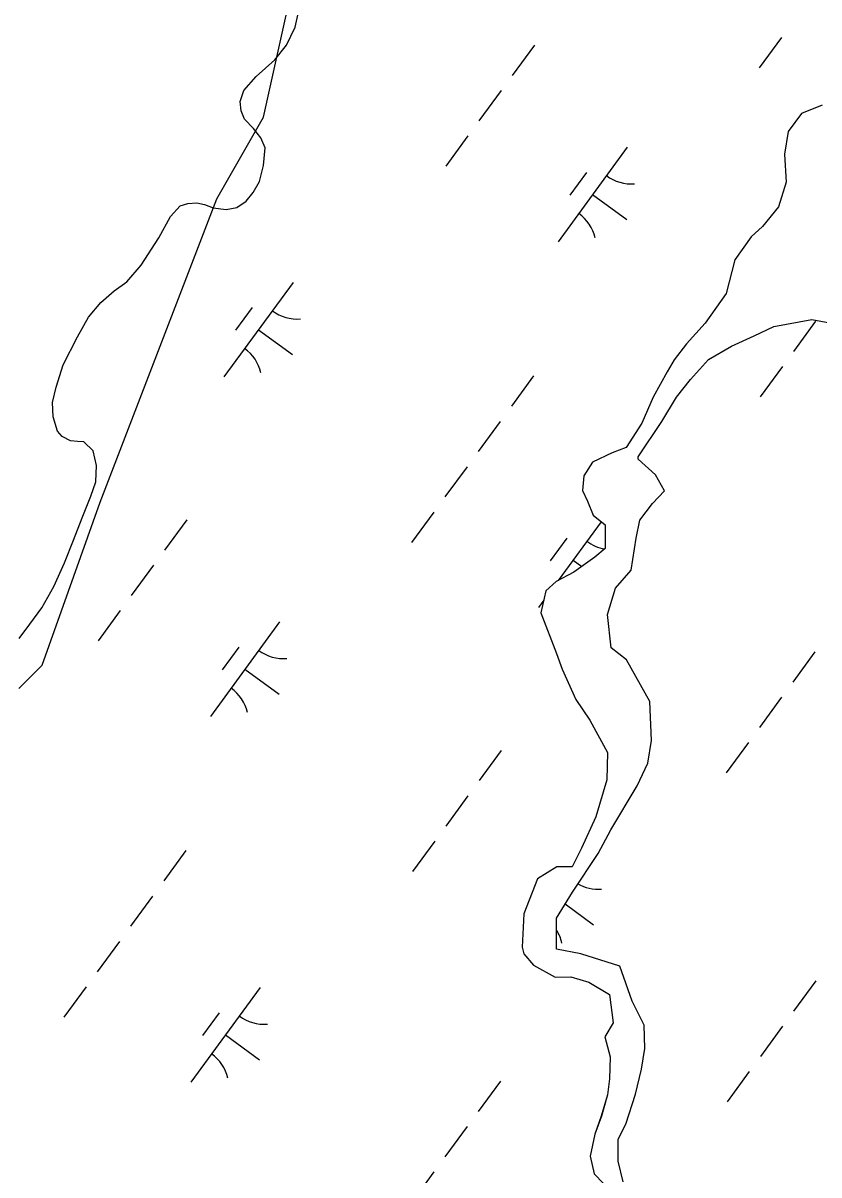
# Model space of a CAD drawing. Extents: x 3905714 to 3926767, y 183354 to 205755.
# Drawn here: x 3910492.9 to 3910832.4, y 190284 to 190775.2 of the extents above; entities that cross this region are included whole.
import ezdxf

# ---------------------------------------------------------------- set-up
doc = ezdxf.new("R2010")
doc.units = 0
doc.layers.add('V-TOPO-SHOR', color=7, linetype='Continuous')
doc.layers.add('V-WETL-SWMP', color=7, linetype='Continuous')

msp = doc.modelspace()

# ---------------------------------------------------------------- linework, layer by layer
at = {"layer": 'V-TOPO-SHOR'}
for points in [[(3910491.21, 190512.7), (3910495.78, 190518.81), (3910500.9, 190525.89), (3910506.02, 190534.93), (3910510.59, 190545.06), (3910514.46, 190554.64), (3910518.19, 190564.23), (3910521.78, 190573.39), (3910524, 190579.5), (3910524.26, 190586.58), (3910522.86, 190592.82), (3910518.83, 190596.57), (3910516.2, 190596.84), (3910513.14, 190597.11), (3910509.53, 190598.91), (3910507.58, 190601.13), (3910505.77, 190607.23), (3910505.48, 190613.34), (3910507, 190620), (3910510.04, 190629.44), (3910516.12, 190641.39), (3910520.83, 190649.86), (3910526.1, 190656.11), (3910531.78, 190660.98), (3910537.18, 190664.88), (3910543.28, 190671.96), (3910550.89, 190683.63), (3910555.74, 190692.66), (3910559.89, 190697.25), (3910563.22, 190698.22), (3910566.97, 190698.51), (3910570.3, 190697.82), (3910574.05, 190696.44), (3910579.6, 190695.75), (3910584.04, 190696.59), (3910588.06, 190699.23), (3910591.11, 190702.99), (3910593.74, 190707.71), (3910595.53, 190714.51), (3910596.21, 190722.01), (3910594.4, 190726.31), (3910591.21, 190730.19), (3910587.31, 190734.21), (3910585.92, 190737.81), (3910585.5, 190741.7), (3910587.16, 190746.42), (3910592.28, 190752.39), (3910600.32, 190759.48), (3910605.31, 190765.74), (3910609.04, 190773.52), (3910610.69, 190781.15)], [(3910833.79, 190740.15), (3910825.01, 190736.62), (3910819.31, 190728.92), (3910817.79, 190719.26), (3910818.46, 190707.4), (3910815.19, 190696.85), (3910808.39, 190688.5), (3910803.57, 190684.1), (3910796.56, 190674.21), (3910792.85, 190659.93), (3910783.86, 190647.17), (3910775.97, 190638.38), (3910770.71, 190631.56), (3910767.64, 190626.5), (3910761.73, 190615.74), (3910756.92, 190604.53), (3910750.13, 190594.19), (3910744.2, 190591.99), (3910735.86, 190588.02), (3910732.14, 190582.09), (3910731.49, 190575.94), (3910733.69, 190571.33), (3910736.12, 190565.4), (3910741.17, 190561.24), (3910741.19, 190551.14), (3910736.8, 190547.39), (3910727.81, 190541.01), (3910720.35, 190537.05), (3910715.96, 190533.09), (3910713.78, 190523.64), (3910720.4, 190506.3), (3910722.82, 190499.72), (3910728.77, 190486.77), (3910734.72, 190478), (3910742.2, 190464.17), (3910742, 190452.53), (3910737.2, 190436.71), (3910731.07, 190423.31), (3910727.13, 190415.4), (3910720.54, 190415.39), (3910712.42, 190410.32), (3910706.52, 190395.38), (3910705.88, 190381.1), (3910706.54, 190378.25), (3910710.72, 190373.42), (3910719.96, 190368.39), (3910726.54, 190368.4), (3910734.23, 190366.21), (3910743.02, 190360.96), (3910744.58, 190348.88), (3910741.08, 190342.95), (3910743.29, 190334.39), (3910743.08, 190324.94), (3910742.21, 190318.13), (3910739.6, 190309.12), (3910736.75, 190301.43), (3910734.79, 190291.99), (3910736.56, 190284.52), (3910740.52, 190280.36)], [(3910760.27, 190485.94), (3910750.35, 190503.72), (3910743.76, 190508.76), (3910742.2, 190523.03), (3910745.7, 190534.23), (3910752.27, 190541.93), (3910754.45, 190555.55), (3910755.97, 190563.24), (3910761.45, 190570.27), (3910766.49, 190575.77), (3910762.75, 190582.57), (3910755.27, 190589.28), (3910755.27, 190590.16), (3910765.35, 190605.33), (3910771.7, 190615.7), (3910777.62, 190623.14), (3910785.29, 190631.76), (3910795.17, 190637.49), (3910804.82, 190641.89), (3910813.16, 190645.86), (3910829.41, 190648.74), (3910837.1, 190647.43)], [(3910748.95, 190281.03), (3910746.74, 190289.81), (3910746.73, 190299.25), (3910750.01, 190305.63), (3910754.16, 190318.37), (3910756.78, 190329.14), (3910758.08, 190337.92), (3910757.85, 190347.8), (3910752.78, 190358.12), (3910747.49, 190373.04), (3910730.79, 190378.29), (3910720.46, 190380.25), (3910720.44, 190393.43), (3910727.23, 190404.63), (3910738.19, 190421.12), (3910743.66, 190431.23), (3910754.83, 190449.92), (3910759.43, 190459.59), (3910760.95, 190469.25), (3910760.27, 190485.94)]]:
    msp.add_lwpolyline(points, dxfattribs=at)
at = {"layer": 'V-WETL-SWMP'}
for p, q in [((3910595.43, 190735.05), (3910605.37, 190779.8)), ((3910816.44, 190769.09), (3910806.98, 190756.18)), ((3910711.03, 190765.8), (3910701.57, 190752.89)), ((3910696.84, 190746.44), (3910687.39, 190733.53)), ((3910833.79, 190740.15), (3910825.01, 190736.62)), ((3910575.56, 190700.24), (3910595.43, 190735.05)), ((3910825.01, 190736.62), (3910819.31, 190728.92)), ((3910819.31, 190728.92), (3910817.79, 190719.26)), ((3910682.66, 190727.08), (3910673.2, 190714.17)), ((3910750.67, 190722.25), (3910721.12, 190681.91)), ((3910817.79, 190719.26), (3910818.47, 190707.4)), ((3910733.21, 190711.48), (3910726.12, 190701.8)), ((3910818.47, 190707.4), (3910815.19, 190696.85)), ((3910525.86, 190570.96), (3910575.56, 190700.24)), ((3910735.89, 190702.08), (3910750.41, 190691.44)), ((3910815.19, 190696.85), (3910808.39, 190688.5)), ((3910808.39, 190688.5), (3910803.57, 190684.1)), ((3910803.57, 190684.1), (3910796.56, 190674.21)), ((3910796.56, 190674.21), (3910792.85, 190659.92)), ((3910608.13, 190664.63), (3910578.58, 190624.3)), ((3910792.85, 190659.92), (3910783.86, 190647.17)), ((3910590.67, 190653.86), (3910583.58, 190644.18)), ((3910783.86, 190647.17), (3910775.97, 190638.38)), ((3910804.82, 190641.89), (3910813.16, 190645.86)), ((3910813.16, 190645.86), (3910829.41, 190648.74)), ((3910831.02, 190648.13), (3910821.56, 190635.22)), ((3910829.41, 190648.74), (3910837.1, 190647.43)), ((3910593.35, 190644.46), (3910607.87, 190633.83)), ((3910795.17, 190637.48), (3910804.82, 190641.89)), ((3910775.97, 190638.38), (3910770.71, 190631.56)), ((3910785.29, 190631.76), (3910795.17, 190637.48)), ((3910770.71, 190631.56), (3910767.64, 190626.5)), ((3910777.62, 190623.14), (3910785.29, 190631.76)), ((3910767.64, 190626.5), (3910761.73, 190615.73)), ((3910816.84, 190628.77), (3910807.38, 190615.86)), ((3910710.67, 190624.73), (3910701.22, 190611.83)), ((3910771.7, 190615.71), (3910777.62, 190623.14)), ((3910761.73, 190615.73), (3910756.92, 190604.53)), ((3910765.35, 190605.33), (3910771.7, 190615.71)), ((3910696.49, 190605.37), (3910687.03, 190592.47)), ((3910756.92, 190604.53), (3910750.13, 190594.19)), ((3910755.27, 190590.16), (3910765.35, 190605.33)), ((3910744.2, 190591.99), (3910735.86, 190588.02)), ((3910750.13, 190594.19), (3910744.2, 190591.99)), ((3910735.86, 190588.02), (3910732.14, 190582.09)), ((3910755.27, 190589.28), (3910755.27, 190590.16)), ((3910762.75, 190582.57), (3910755.27, 190589.28)), ((3910682.31, 190586.01), (3910672.85, 190573.11)), ((3910732.14, 190582.09), (3910731.49, 190575.94)), ((3910766.49, 190575.77), (3910762.75, 190582.57)), ((3910731.49, 190575.94), (3910733.69, 190571.33)), ((3910761.45, 190570.27), (3910766.49, 190575.77)), ((3910501.01, 190501.35), (3910525.86, 190570.96)), ((3910668.12, 190566.65), (3910658.67, 190553.75)), ((3910733.69, 190571.33), (3910736.12, 190565.4)), ((3910755.97, 190563.24), (3910761.45, 190570.27)), ((3910562.71, 190563.36), (3910553.25, 190550.45)), ((3910739.56, 190562.57), (3910721.18, 190537.49)), ((3910736.12, 190565.4), (3910741.17, 190561.24)), ((3910754.45, 190555.55), (3910755.97, 190563.24)), ((3910741.17, 190561.24), (3910741.19, 190551.14)), ((3910724.85, 190555.56), (3910717.76, 190545.88)), ((3910752.27, 190541.93), (3910754.45, 190555.55)), ((3910736.8, 190547.4), (3910727.81, 190541.01)), ((3910741.19, 190551.14), (3910736.8, 190547.4)), ((3910548.53, 190544), (3910539.07, 190531.09)), ((3910727.53, 190546.16), (3910731.23, 190543.44)), ((3910745.7, 190534.23), (3910752.27, 190541.93)), ((3910720.35, 190537.05), (3910715.96, 190533.09)), ((3910727.81, 190541.01), (3910720.35, 190537.05)), ((3910715.96, 190533.09), (3910713.78, 190523.64)), ((3910742.2, 190523.03), (3910745.7, 190534.23)), ((3910715.05, 190529.12), (3910712.76, 190525.99)), ((3910534.34, 190524.64), (3910524.89, 190511.73)), ((3910713.78, 190523.64), (3910720.4, 190506.3)), ((3910743.76, 190508.76), (3910742.2, 190523.03)), ((3910602.35, 190519.81), (3910572.8, 190479.48)), ((3910584.9, 190509.04), (3910577.81, 190499.36)), ((3910750.36, 190503.71), (3910743.76, 190508.76)), ((3910720.4, 190506.3), (3910722.82, 190499.72)), ((3910760.27, 190485.94), (3910750.36, 190503.71)), ((3910830.67, 190507.07), (3910821.21, 190494.16)), ((3910491.07, 190491.4), (3910501.01, 190501.35)), ((3910587.58, 190499.64), (3910602.1, 190489)), ((3910722.82, 190499.72), (3910728.77, 190486.77)), ((3910728.77, 190486.77), (3910734.72, 190478)), ((3910760.95, 190469.25), (3910760.27, 190485.94)), ((3910816.49, 190487.71), (3910807.03, 190474.8)), ((3910734.72, 190478), (3910742.21, 190464.17)), ((3910759.43, 190459.59), (3910760.95, 190469.25)), ((3910802.3, 190468.35), (3910792.85, 190455.44)), ((3910696.89, 190465.05), (3910687.43, 190452.15)), ((3910742.21, 190464.17), (3910742, 190452.53)), ((3910754.83, 190449.92), (3910759.43, 190459.59)), ((3910742, 190452.53), (3910737.2, 190436.71)), ((3910743.66, 190431.23), (3910754.83, 190449.92)), ((3910682.71, 190445.69), (3910673.25, 190432.79)), ((3910737.2, 190436.71), (3910731.07, 190423.31)), ((3910738.19, 190421.12), (3910743.66, 190431.23)), ((3910668.52, 190426.33), (3910659.07, 190413.43)), ((3910562.36, 190422.3), (3910552.9, 190409.39)), ((3910731.07, 190423.31), (3910727.13, 190415.39)), ((3910727.23, 190404.63), (3910738.19, 190421.12)), ((3910720.54, 190415.39), (3910712.42, 190410.32)), ((3910727.13, 190415.39), (3910720.54, 190415.39)), ((3910712.42, 190410.32), (3910706.52, 190395.38)), ((3910720.44, 190393.42), (3910727.23, 190404.63)), ((3910548.18, 190402.94), (3910538.72, 190390.03)), ((3910724.17, 190399.57), (3910736.28, 190390.7)), ((3910706.52, 190395.38), (3910705.88, 190381.1)), ((3910720.46, 190380.25), (3910720.44, 190393.42)), ((3910533.99, 190383.58), (3910524.54, 190370.67)), ((3910705.88, 190381.1), (3910706.54, 190378.25)), ((3910730.79, 190378.29), (3910720.46, 190380.25)), ((3910706.54, 190378.25), (3910710.72, 190373.42)), ((3910747.49, 190373.04), (3910730.79, 190378.29)), ((3910710.72, 190373.42), (3910719.96, 190368.39)), ((3910752.78, 190358.12), (3910747.49, 190373.04)), ((3910719.96, 190368.39), (3910726.54, 190368.4)), ((3910726.54, 190368.4), (3910734.23, 190366.21)), ((3910734.23, 190366.21), (3910743.03, 190360.96)), ((3910831.07, 190366.75), (3910821.61, 190353.84)), ((3910519.81, 190364.22), (3910510.35, 190351.31)), ((3910593.99, 190363.89), (3910564.44, 190323.55)), ((3910743.03, 190360.96), (3910744.58, 190348.88)), ((3910757.85, 190347.8), (3910752.78, 190358.12)), ((3910576.54, 190353.12), (3910569.45, 190343.44)), ((3910744.58, 190348.88), (3910741.08, 190342.95)), ((3910758.08, 190337.92), (3910757.85, 190347.8)), ((3910816.89, 190347.39), (3910807.43, 190334.48)), ((3910579.22, 190343.72), (3910593.74, 190333.08)), ((3910741.08, 190342.95), (3910743.29, 190334.39)), ((3910756.78, 190329.14), (3910758.08, 190337.92)), ((3910743.29, 190334.39), (3910743.08, 190324.94)), ((3910754.16, 190318.37), (3910756.78, 190329.14)), ((3910802.7, 190328.03), (3910793.25, 190315.12)), ((3910696.54, 190323.99), (3910687.08, 190311.08)), ((3910743.08, 190324.94), (3910742.21, 190318.13)), ((3910742.21, 190318.13), (3910739.59, 190309.12)), ((3910750.01, 190305.63), (3910754.16, 190318.37)), ((3910739.59, 190309.12), (3910736.75, 190301.43)), ((3910682.36, 190304.63), (3910672.9, 190291.72)), ((3910736.75, 190301.43), (3910734.79, 190291.99)), ((3910746.73, 190299.25), (3910750.01, 190305.63)), ((3910746.74, 190289.81), (3910746.73, 190299.25)), ((3910734.79, 190291.99), (3910736.56, 190284.52)), ((3910748.95, 190281.03), (3910746.74, 190289.81)), ((3910668.17, 190285.27), (3910658.72, 190272.36)), ((3910736.56, 190284.52), (3910740.52, 190280.36))]:
    msp.add_line(p, q, dxfattribs=at)
for centre, start, end in [((3910752.41, 190724.22), 233, 274.5436), ((3910719.76, 190679.66), 13, 54.5436), ((3910609.87, 190666.6), 233, 274.5436), ((3910577.22, 190622.04), 13, 54.5436), ((3910744.05, 190568.3), 233, 259.9371), ((3910711.4, 190523.74), 53.373, 54.5436), ((3910604.09, 190521.78), 233, 274.5436), ((3910571.44, 190477.22), 13, 54.5436), ((3910738.27, 190423.48), 240.4136, 274.5436), ((3910705.62, 190378.91), 13, 32.7114), ((3910595.73, 190365.86), 233, 274.5436), ((3910563.08, 190321.3), 13, 54.5436)]:
    msp.add_arc(centre, 17.62, start, end, dxfattribs=at)

doc.saveas('drawing.dxf')
